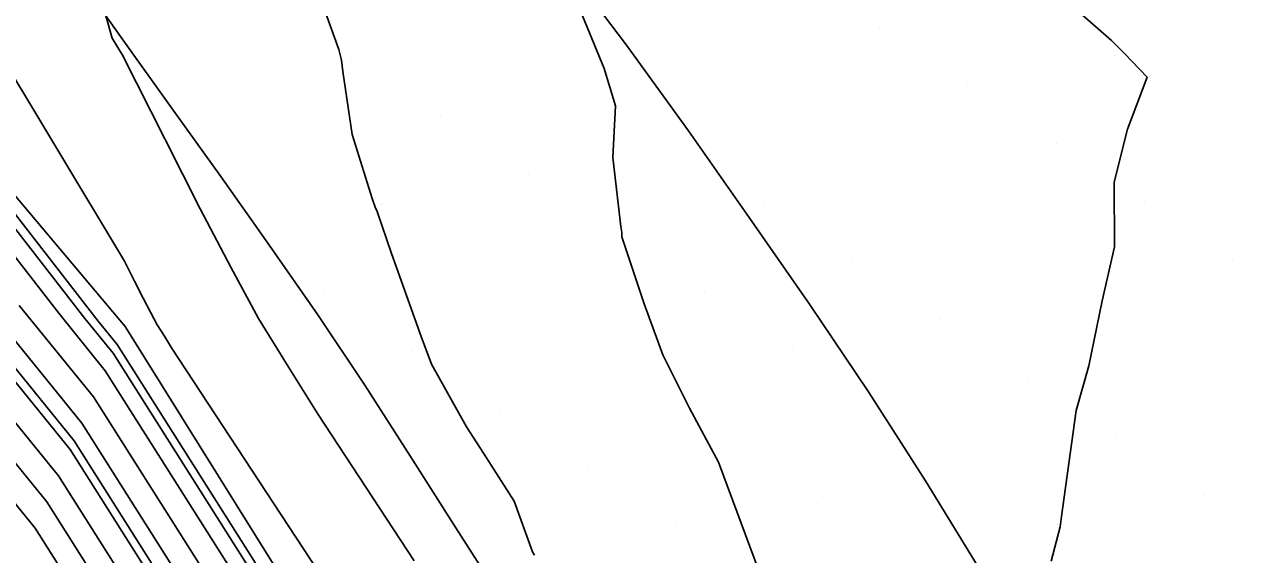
# Model space of a CAD drawing. Extents: x 2354170 to 2357230, y 866100 to 868290.
# Drawn here: x 2355304.97 to 2355334.11, y 867361.15 to 867373.67 of the extents above; entities that cross this region are included whole.
import ezdxf

# ---------------------------------------------------------------- set-up
doc = ezdxf.new("R2010")
doc.units = 0
for name, color, linetype in [('Default', 7, 'Continuous'), ('DTM Contours Major', 7, 'Continuous'), ('DTM Contours Minor', 7, 'Continuous'), ('Exist DTM Breakline', 7, 'Continuous'), ('Exist DTM Scan Elevation Point', 7, 'Continuous'), ('Exist Roads EOP', 7, 'Continuous'), ('PH Exist DTM Breakline', 7, 'Continuous')]:
    doc.layers.add(name, color=color, linetype=linetype)

msp = doc.modelspace()

# ---------------------------------------------------------------- linework, layer by layer
at = {"layer": 'Default'}
for points in [[(2355311.497, 867375.587), (2355312.398, 867373.083), (2355312.458, 867372.83), (2355312.494, 867372.562), (2355312.709, 867371.077), (2355313.185, 867369.564), (2355313.256, 867369.36), (2355313.304, 867369.256), (2355313.645, 867368.261), (2355314.345, 867366.298), (2355314.583, 867365.642), (2355315.416, 867364.159), (2355315.818, 867363.542), (2355316.544, 867362.401), (2355316.972, 867361.208), (2355317.019, 867361.131)], [(2355317.753, 867374.866), (2355318.669, 867372.638), (2355318.937, 867371.754), (2355318.876, 867370.529), (2355319.063, 867368.899), (2355319.083, 867368.757), (2355319.084, 867368.659), (2355319.616, 867367.072), (2355320.054, 867365.865), (2355320.683, 867364.604), (2355321.371, 867363.326), (2355322.447, 867360.439)], [(2355328.959, 867374.795), (2355330.66, 867373.299), (2355330.844, 867373.113), (2355330.968, 867372.992), (2355331.502, 867372.434), (2355331.042, 867371.203), (2355330.725, 867369.951), (2355330.733, 867368.415), (2355330.44, 867367.142), (2355330.125, 867365.604), (2355329.824, 867364.551), (2355329.476, 867361.983), (2355329.45, 867361.801), (2355329.239, 867360.982)], [(2355294.517, 867374.628), (2355296.863, 867372.241), (2355300.178, 867367.969), (2355305.215, 867361.764), (2355310.278, 867353.761), (2355312.215, 867347.765), (2355313.974, 867343.968), (2355315.383, 867340.859), (2355317.078, 867337.36), (2355318.527, 867330.141), (2355319.117, 867326.608), (2355320.55, 867320.871), (2355320.935, 867315.38), (2355321.481, 867311.955), (2355321.993, 867303.532), (2355322.159, 867300.158), (2355323.164, 867287.932), (2355324.04, 867281.913)], [(2355301.27, 867373.665), (2355306.706, 867366.66), (2355307.153, 867366.109), (2355314.088, 867355.146), (2355314.225, 867354.721), (2355317.564, 867347.516), (2355320.238, 867341.616), (2355320.557, 867340.959), (2355322.717, 867330.203), (2355322.866, 867329.311), (2355323.291, 867327.608)], [(2355306.888, 867373.885), (2355307.04, 867373.35), (2355307.279, 867372.951), (2355308.282, 867370.97), (2355309.116, 867369.319), (2355309.84, 867367.935), (2355310.498, 867366.723), (2355311.202, 867365.586), (2355311.908, 867364.455), (2355314.178, 867360.994)], [(2355300.64, 867373.462), (2355305.773, 867366.847), (2355306.876, 867365.488), (2355313.544, 867354.948), (2355313.938, 867353.727), (2355317.051, 867347.009), (2355319.545, 867341.508), (2355320.06, 867340.445), (2355322.118, 867330.194), (2355322.33, 867328.925), (2355324.266, 867321.173), (2355324.787, 867313.752), (2355324.979, 867312.545), (2355325.647, 867301.56), (2355325.714, 867300.2), (2355326.119, 867295.271), (2355327.988, 867282.433), (2355328.31, 867280.548), (2355330.802, 867260.01)], [(2355304.049, 867373.524), (2355307.327, 867368.081), (2355307.569, 867367.603), (2355307.77, 867367.204), (2355307.944, 867366.871), (2355308.103, 867366.578), (2355308.273, 867366.304), (2355308.443, 867366.031), (2355314.315, 867357.077), (2355314.553, 867356.706), (2355314.775, 867356.279), (2355314.968, 867355.881), (2355315.163, 867355.541), (2355315.348, 867355.217), (2355315.509, 867354.904), (2355318.183, 867348.345), (2355318.251, 867348.207), (2355318.312, 867348.074), (2355318.363, 867347.946), (2355318.41, 867347.827), (2355318.714, 867346.618), (2355320.932, 867341.725), (2355321.054, 867341.473), (2355323.315, 867330.211)], [(2355300.018, 867371.22), (2355302.975, 867367.408), (2355306.046, 867363.626), (2355311.911, 867354.354), (2355313.077, 867350.746), (2355315.513, 867345.488), (2355317.464, 867341.183), (2355318.569, 867338.903), (2355320.323, 867330.167), (2355320.724, 867327.767), (2355322.408, 867321.022), (2355322.861, 867314.566), (2355323.23, 867312.25), (2355323.82, 867302.546), (2355323.936, 867300.179), (2355324.641, 867291.602), (2355326.061, 867281.851), (2355326.643, 867278.442), (2355326.807, 867277.088)], [(2355301.11, 867367.782), (2355305.492, 867362.385), (2355310.822, 867353.959), (2355312.502, 867348.758), (2355314.487, 867344.475), (2355316.077, 867340.967), (2355317.575, 867337.874), (2355319.126, 867330.15), (2355319.653, 867326.994), (2355321.169, 867320.922), (2355321.577, 867315.109), (2355322.064, 867312.053), (2355322.602, 867303.203), (2355322.751, 867300.165), (2355323.656, 867289.155), (2355324.776, 867281.463), (2355325.532, 867277.037), (2355327.194, 867263.344)], [(2355302.043, 867367.595), (2355305.769, 867363.006), (2355311.367, 867354.156), (2355312.789, 867349.752), (2355315, 867344.981), (2355316.771, 867341.075), (2355318.072, 867338.389), (2355319.724, 867330.158), (2355320.188, 867327.38), (2355321.789, 867320.972), (2355322.219, 867314.837), (2355322.647, 867312.152), (2355323.211, 867302.875), (2355323.344, 867300.172), (2355324.149, 867290.378), (2355325.418, 867281.657), (2355326.087, 867277.74), (2355327.915, 867262.677)], [(2355303.908, 867367.221), (2355306.322, 867364.247), (2355312.455, 867354.552), (2355313.364, 867351.74), (2355316.025, 867345.995), (2355318.158, 867341.292), (2355319.066, 867339.417), (2355320.921, 867330.176), (2355321.259, 867328.153), (2355323.027, 867321.072), (2355323.503, 867314.294), (2355323.813, 867312.348), (2355324.429, 867302.218), (2355324.529, 867300.186), (2355325.134, 867292.825), (2355326.703, 867282.045), (2355327.198, 867279.144), (2355329.359, 867261.344)], [(2355304.841, 867367.034), (2355306.599, 867364.868), (2355313, 867354.75), (2355313.651, 867352.733), (2355316.538, 867346.502), (2355318.851, 867341.4), (2355319.563, 867339.931), (2355321.52, 867330.185), (2355321.795, 867328.539), (2355323.647, 867321.122), (2355324.145, 867314.023), (2355324.396, 867312.447), (2355325.038, 867301.889), (2355325.121, 867300.193), (2355325.627, 867294.048), (2355327.345, 867282.239), (2355327.754, 867279.846), (2355330.081, 867260.677)]]:
    msp.add_lwpolyline(points, dxfattribs=at)
at = {"layer": 'DTM Contours Major'}
msp.add_lwpolyline([(2355311.497, 867375.587), (2355312.398, 867373.083), (2355312.458, 867372.83), (2355312.494, 867372.562), (2355312.709, 867371.077), (2355313.185, 867369.564), (2355313.256, 867369.36), (2355313.304, 867369.256), (2355313.645, 867368.261), (2355314.345, 867366.298), (2355314.583, 867365.642), (2355315.416, 867364.159), (2355315.818, 867363.542), (2355316.544, 867362.401), (2355316.972, 867361.208), (2355317.019, 867361.131)], dxfattribs=at)
at = {"layer": 'DTM Contours Minor'}
for points in [[(2355292.179, 867379.306), (2355294.45, 867377.511), (2355298.961, 867372.919), (2355303.286, 867367.346), (2355306.138, 867363.833), (2355312.092, 867354.42), (2355313.172, 867351.077), (2355315.684, 867345.657), (2355317.695, 867341.22), (2355318.734, 867339.074), (2355320.522, 867330.17), (2355320.902, 867327.895), (2355322.615, 867321.039), (2355323.075, 867314.475), (2355323.424, 867312.283), (2355324.023, 867302.437), (2355324.134, 867300.182), (2355324.806, 867292.009), (2355326.275, 867281.916), (2355326.828, 867278.676), (2355328.878, 867261.788)], [(2355301.06, 867373.597), (2355306.395, 867366.722), (2355307.061, 867365.902), (2355313.907, 867355.08), (2355314.13, 867354.39), (2355317.393, 867347.347), (2355320.007, 867341.58), (2355320.391, 867340.787), (2355322.517, 867330.2), (2355322.687, 867329.183), (2355324.679, 867321.206), (2355325.215, 867313.571), (2355325.368, 867312.611), (2355326.053, 867301.341), (2355326.109, 867300.205), (2355326.447, 867296.086), (2355328.416, 867282.562), (2355328.68, 867281.017), (2355331.214, 867260.134)], [(2355300.178, 867367.969), (2355305.215, 867361.764), (2355310.278, 867353.761), (2355312.215, 867347.765), (2355313.974, 867343.968), (2355315.383, 867340.859), (2355317.078, 867337.36), (2355318.527, 867330.141), (2355319.117, 867326.608), (2355320.55, 867320.871), (2355320.935, 867315.38), (2355321.481, 867311.955), (2355321.491, 867311.789)]]:
    msp.add_lwpolyline(points, dxfattribs=at)
at = {"layer": 'Exist DTM Breakline'}
msp.add_lwpolyline([(2355338.881, 867335.755), (2355338.109, 867338.133), (2355337.291, 867340.496), (2355336.415, 867342.837), (2355335.479, 867345.155), (2355334.489, 867347.451), (2355333.451, 867349.725), (2355332.368, 867351.978), (2355331.239, 867354.209), (2355330.062, 867356.414), (2355328.839, 867358.595), (2355327.574, 867360.751), (2355326.269, 867362.883), (2355324.918, 867364.987), (2355323.521, 867367.06), (2355322.1, 867369.116), (2355320.663, 867371.162), (2355319.2, 867373.19), (2355317.693, 867375.184)], dxfattribs=at)
at = {"layer": 'Exist DTM Scan Elevation Point'}
for p, q in [((2355325.183, 867373.617), (2355325.183, 867373.617)), ((2355316.169, 867373.586), (2355316.169, 867373.586)), ((2355312.704, 867372.88), (2355312.704, 867372.88)), ((2355321.718, 867372.912), (2355321.718, 867372.912)), ((2355330.732, 867372.944), (2355330.732, 867372.944)), ((2355309.24, 867372.175), (2355309.24, 867372.175)), ((2355318.254, 867372.206), (2355318.254, 867372.206)), ((2355327.267, 867372.238), (2355327.267, 867372.238)), ((2355332.817, 867371.564), (2355332.817, 867371.564)), ((2355314.789, 867371.501), (2355314.789, 867371.501)), ((2355323.803, 867371.532), (2355323.803, 867371.532)), ((2355311.325, 867370.795), (2355311.325, 867370.795)), ((2355320.339, 867370.827), (2355320.339, 867370.827)), ((2355329.352, 867370.859), (2355329.352, 867370.859)), ((2355316.874, 867370.121), (2355316.874, 867370.121)), ((2355325.888, 867370.153), (2355325.888, 867370.153)), ((2355313.41, 867369.416), (2355313.41, 867369.416)), ((2355322.424, 867369.447), (2355322.424, 867369.447)), ((2355331.437, 867369.479), (2355331.437, 867369.479)), ((2355318.959, 867368.742), (2355318.959, 867368.742)), ((2355327.973, 867368.774), (2355327.973, 867368.774)), ((2355324.509, 867368.068), (2355324.509, 867368.068)), ((2355333.522, 867368.1), (2355333.522, 867368.1)), ((2355315.495, 867368.036), (2355315.495, 867368.036)), ((2355312.03, 867367.331), (2355312.03, 867367.331)), ((2355321.044, 867367.362), (2355321.044, 867367.362)), ((2355330.058, 867367.394), (2355330.058, 867367.394)), ((2355317.58, 867366.657), (2355317.58, 867366.657)), ((2355326.594, 867366.689), (2355326.594, 867366.689)), ((2355314.115, 867365.951), (2355314.115, 867365.951)), ((2355323.129, 867365.983), (2355323.129, 867365.983)), ((2355332.143, 867366.015), (2355332.143, 867366.015)), ((2355319.665, 867365.277), (2355319.665, 867365.277)), ((2355328.679, 867365.309), (2355328.679, 867365.309)), ((2355316.2, 867364.572), (2355316.2, 867364.572)), ((2355321.75, 867363.898), (2355321.75, 867363.898)), ((2355330.764, 867363.93), (2355330.764, 867363.93)), ((2355318.285, 867363.192), (2355318.285, 867363.192)), ((2355327.299, 867363.224), (2355327.299, 867363.224)), ((2355332.849, 867362.55), (2355332.849, 867362.55)), ((2355323.835, 867362.519), (2355323.835, 867362.519)), ((2355320.37, 867361.813), (2355320.37, 867361.813)), ((2355329.384, 867361.845), (2355329.384, 867361.845))]:
    msp.add_line(p, q, dxfattribs=at)
at = {"layer": 'Exist Roads EOP'}
msp.add_lwpolyline([(2355328.73, 867335.149), (2355328.12, 867337.054), (2355327.463, 867338.943), (2355326.761, 867340.816), (2355325.997, 867342.664), (2355325.17, 867344.485), (2355324.304, 867346.288), (2355323.411, 867348.077), (2355322.492, 867349.854), (2355321.543, 867351.614), (2355320.557, 867353.354), (2355319.523, 867355.066), (2355318.447, 867356.752), (2355317.345, 867358.421), (2355316.242, 867360.089), (2355315.161, 867361.772), (2355314.091, 867363.462), (2355313.009, 867365.144), (2355311.9, 867366.808), (2355310.76, 867368.451), (2355309.603, 867370.082), (2355308.438, 867371.709), (2355307.276, 867373.336), (2355306.122, 867374.97)], dxfattribs=at)
at = {"layer": 'PH Exist DTM Breakline'}
msp.add_lwpolyline([(2355331.788, 867125.933), (2355331.895, 867160.008), (2355332.095, 867192.96), (2355332.294, 867229.157), (2355331.909, 867258.987), (2355330.369, 867283.152), (2355328.116, 867300.229), (2355326.882, 867312.866), (2355326.195, 867321.329), (2355324.13, 867330.223), (2355321.362, 867341.792), (2355317.99, 867347.937), (2355314.379, 867355.251), (2355307.342, 867366.532), (2355301.326, 867373.683), (2355295.488, 867379.25), (2355288.031, 867384.762), (2355286.14, 867386.551), (2355286.514, 867387.031), (2355286.635, 867388.655), (2355285.418, 867389.374), (2355282.861, 867389.676), (2355280.46, 867391.235)], dxfattribs=at)

doc.saveas('drawing.dxf')
